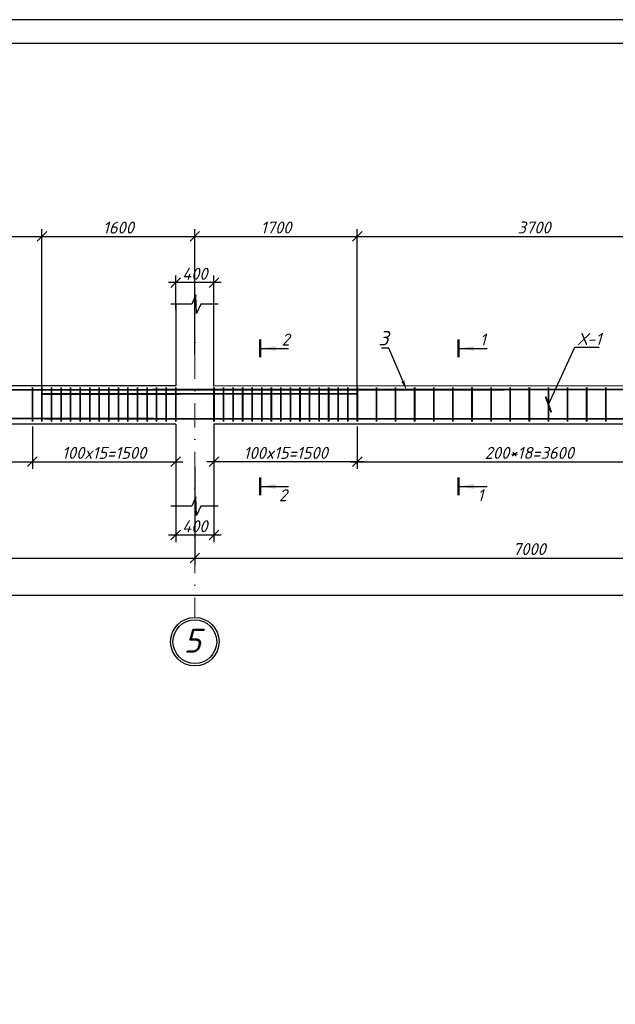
# Model space of a CAD drawing. Header units: millimetres. Extents: x -33345 to 4712671, y -3392 to 121473.
# Tile 521 of 656: x 2612549 to 2625015, y 65899 to 86501. Entities that reach past the tile are written whole.
import ezdxf
from ezdxf import colors
from ezdxf.entities.mleader import LeaderData, LeaderLine
from ezdxf.math import Vec2, Vec3

# ---------------------------------------------------------------- set-up
doc = ezdxf.new("R2010")
doc.units = ezdxf.units.MM
doc.linetypes.add('DASHDOTX2', pattern=[50.8, 25.4, -12.7, 0, -12.7])
doc.layers.add('0.25', color=7, linetype='Continuous', lineweight=25)
doc.layers.add('АСО-Текст', color=7, linetype='Continuous', lineweight=20)
doc.layers.add('Лист', color=7, linetype='Continuous')
doc.styles.add('_text', font='isocpeui.ttf')
doc.styles.add('GOST 2.304', font='isocpeui.ttf')
doc.styles.add('RUSS', font='RUSS.shx', dxfattribs={"width": 0.8, "oblique": 15, "height": 250})
doc.styles.add('Тохир', font='isocpeui.ttf', dxfattribs={"oblique": 2, "height": 250})
doc.dimstyles.new('Islom 94', dxfattribs={"dimtxt": 250, "dimasz": 200, "dimexe": 150, "dimexo": 100, "dimgap": 60, "dimtad": 1, "dimdec": 0, "dimtxsty": '_text', "dimblk": 'OBLIQUE', "dimcen": 0, "dimdle": 150, "dimadec": 0, "dimazin": 0, "dimtfac": 1, "dimtdec": 0, "dimtmove": 0, "dimatfit": 3, "dimfxl": 1, "dimarcsym": 0})

# ---------------------------------------------------------------- blocks, each defined once
blk = doc.blocks.new('*U327')
at = {"layer": '0.25', "color": 5, "linetype": 'Continuous', "lineweight": 25, "ltscale": 100}
blk.add_lwpolyline([(-125914, 0), (0, 0), (0, 42000), (-125914, 42000), (-125914, 0)], dxfattribs=at)
at = {"layer": '0.25', "color": 7, "linetype": 'Continuous', "lineweight": 30, "ltscale": 100}
blk.add_lwpolyline([(-123914, 500), (-500, 500), (-500, 41500), (-123914, 41500), (-123914, 500)], dxfattribs=at)
blk = doc.blocks.new('_Oblique')
at = {"color": 0, "linetype": 'ByBlock', "lineweight": -2}
blk.add_line((-0.5, -0.5), (0.5, 0.5), dxfattribs=at)
blk = doc.blocks.new('*D1416')
at = {"color": 0, "lineweight": -2, "ltscale": 10, "transparency": 16777216}
for p, q in [((2615815, 76322), (2615815, 75567)), ((2616615, 76322), (2616615, 75567)), ((2616765, 75717), (2615665, 75717))]:
    blk.add_line(p, q, dxfattribs=at)
at = {"layer": 'Defpoints', "color": 0, "ltscale": 10, "transparency": 16777216}
for p in [(2615815, 76422), (2616615, 76422), (2615815, 75717)]:
    blk.add_point(p, dxfattribs=at)
at = {"color": 0, "lineweight": -2, "ltscale": 10, "transparency": 16777216, "xscale": 200, "yscale": 200, "zscale": 200, "rotation": 180}
blk.add_blockref('_Oblique', (2615815, 75717), dxfattribs=at)
at = {"color": 0, "lineweight": -2, "ltscale": 10, "transparency": 16777216, "xscale": 200, "yscale": 200, "zscale": 200}
blk.add_blockref('_Oblique', (2616615, 75717), dxfattribs=at)
at = {"color": 0, "ltscale": 10, "transparency": 16777216, "insert": (2616215, 75902), "char_height": 250, "attachment_point": 5, "style": '_text'}
blk.add_mtext('400', dxfattribs=at)
blk = doc.blocks.new('*D1417')
at = {"color": 0, "lineweight": -2, "ltscale": 10, "transparency": 16777216}
for p, q in [((2616765, 81000), (2615665, 81000)), ((2615815, 80439), (2615815, 81150)), ((2616615, 80439), (2616615, 81150))]:
    blk.add_line(p, q, dxfattribs=at)
at = {"layer": 'Defpoints', "color": 0, "ltscale": 10, "transparency": 16777216}
for p in [(2615815, 81000), (2615815, 80339), (2616615, 80339)]:
    blk.add_point(p, dxfattribs=at)
at = {"color": 0, "lineweight": -2, "ltscale": 10, "transparency": 16777216, "xscale": 200, "yscale": 200, "zscale": 200, "rotation": 180}
blk.add_blockref('_Oblique', (2615815, 81000), dxfattribs=at)
at = {"color": 0, "lineweight": -2, "ltscale": 10, "transparency": 16777216, "xscale": 200, "yscale": 200, "zscale": 200}
blk.add_blockref('_Oblique', (2616615, 81000), dxfattribs=at)
at = {"color": 0, "ltscale": 10, "transparency": 16777216, "insert": (2616215, 81185), "char_height": 250, "attachment_point": 5, "style": '_text'}
blk.add_mtext('400', dxfattribs=at)
blk = doc.blocks.new('*D2873')
at = {"color": 0, "lineweight": -2, "ltscale": 10, "transparency": 16777216}
for p, q in [((2604215, 77152), (2604215, 75087)), ((2616215, 77152), (2616215, 75087)), ((2604065, 75237), (2616365, 75237))]:
    blk.add_line(p, q, dxfattribs=at)
at = {"layer": 'Defpoints', "color": 0, "ltscale": 10, "transparency": 16777216}
for p in [(2604215, 77252, 1359241), (2616215, 77252, 1359241), (2616215, 75237)]:
    blk.add_point(p, dxfattribs=at)
at = {"color": 0, "lineweight": -2, "ltscale": 10, "transparency": 16777216, "xscale": 200, "yscale": 200, "zscale": 200, "rotation": 180}
blk.add_blockref('_Oblique', (2604215, 75237), dxfattribs=at)
at = {"color": 0, "lineweight": -2, "ltscale": 10, "transparency": 16777216, "xscale": 200, "yscale": 200, "zscale": 200}
blk.add_blockref('_Oblique', (2616215, 75237), dxfattribs=at)
at = {"color": 0, "ltscale": 10, "transparency": 16777216, "insert": (2610215, 75422), "char_height": 250, "attachment_point": 5, "style": '_text'}
blk.add_mtext('6000', dxfattribs=at)
blk = doc.blocks.new('*D2874')
at = {"color": 0, "lineweight": -2, "ltscale": 10, "transparency": 16777216}
for p, q in [((2616215, 77152), (2616215, 75087)), ((2630215, 76940), (2630215, 75087)), ((2616065, 75237), (2630365, 75237))]:
    blk.add_line(p, q, dxfattribs=at)
at = {"layer": 'Defpoints', "color": 0, "ltscale": 10, "transparency": 16777216}
for p in [(2616215, 77252, 1359241), (2630215, 77040, 1359241), (2630215, 75237)]:
    blk.add_point(p, dxfattribs=at)
at = {"color": 0, "lineweight": -2, "ltscale": 10, "transparency": 16777216, "xscale": 200, "yscale": 200, "zscale": 200, "rotation": 180}
blk.add_blockref('_Oblique', (2616215, 75237), dxfattribs=at)
at = {"color": 0, "lineweight": -2, "ltscale": 10, "transparency": 16777216, "xscale": 200, "yscale": 200, "zscale": 200}
blk.add_blockref('_Oblique', (2630215, 75237), dxfattribs=at)
at = {"color": 0, "ltscale": 10, "transparency": 16777216, "insert": (2623215, 75424), "char_height": 250, "attachment_point": 5, "style": '_text'}
blk.add_mtext('7000', dxfattribs=at)
blk = doc.blocks.new('*D2880')
at = {"color": 0, "lineweight": -2, "ltscale": 10, "transparency": 16777216}
for p, q in [((2568215, 77052), (2568215, 74302)), ((2687015, 77052), (2687015, 74302)), ((2687165, 74452), (2568065, 74452))]:
    blk.add_line(p, q, dxfattribs=at)
at = {"layer": 'Defpoints', "color": 0, "ltscale": 10, "transparency": 16777216}
for p in [(2568215, 77152, 1359241), (2687015, 77152), (2568215, 74452)]:
    blk.add_point(p, dxfattribs=at)
at = {"color": 0, "lineweight": -2, "ltscale": 10, "transparency": 16777216, "xscale": 200, "yscale": 200, "zscale": 200, "rotation": 180}
blk.add_blockref('_Oblique', (2568215, 74452), dxfattribs=at)
at = {"color": 0, "lineweight": -2, "ltscale": 10, "transparency": 16777216, "xscale": 200, "yscale": 200, "zscale": 200}
blk.add_blockref('_Oblique', (2687015, 74452), dxfattribs=at)
at = {"color": 0, "ltscale": 10, "transparency": 16777216, "insert": (2627615, 74637), "char_height": 250, "attachment_point": 5, "style": '_text'}
blk.add_mtext('59400', dxfattribs=at)
blk = doc.blocks.new('*D1430')
at = {"color": 0, "lineweight": -2, "ltscale": 10, "transparency": 16777216}
for p, q in [((2612815, 77991), (2612815, 77102)), ((2615815, 77759), (2615815, 77102)), ((2612665, 77252), (2615965, 77252))]:
    blk.add_line(p, q, dxfattribs=at)
at = {"layer": 'Defpoints', "color": 0, "ltscale": 10, "transparency": 16777216}
for p in [(2612815, 78091), (2615815, 77859), (2615815, 77252)]:
    blk.add_point(p, dxfattribs=at)
at = {"color": 0, "lineweight": -2, "ltscale": 10, "transparency": 16777216, "xscale": 200, "yscale": 200, "zscale": 200, "rotation": 180}
blk.add_blockref('_Oblique', (2612815, 77252), dxfattribs=at)
at = {"color": 0, "lineweight": -2, "ltscale": 10, "transparency": 16777216, "xscale": 200, "yscale": 200, "zscale": 200}
blk.add_blockref('_Oblique', (2615815, 77252), dxfattribs=at)
at = {"color": 0, "ltscale": 10, "transparency": 16777216, "insert": (2614315, 77437), "char_height": 250, "attachment_point": 5, "style": '_text'}
blk.add_mtext('100x15=1500', dxfattribs=at)
blk = doc.blocks.new('*D1431')
at = {"color": 0, "lineweight": -2, "ltscale": 10, "transparency": 16777216}
for p, q in [((2607615, 77877), (2607615, 77102)), ((2612815, 77877), (2612815, 77102)), ((2607465, 77252), (2612965, 77252))]:
    blk.add_line(p, q, dxfattribs=at)
at = {"layer": 'Defpoints', "color": 0, "ltscale": 10, "transparency": 16777216}
for p in [(2607615, 77977, 1359241), (2612815, 77977, 1359241), (2612815, 77252)]:
    blk.add_point(p, dxfattribs=at)
at = {"color": 0, "lineweight": -2, "ltscale": 10, "transparency": 16777216, "xscale": 200, "yscale": 200, "zscale": 200, "rotation": 180}
blk.add_blockref('_Oblique', (2607615, 77252), dxfattribs=at)
at = {"color": 0, "lineweight": -2, "ltscale": 10, "transparency": 16777216, "xscale": 200, "yscale": 200, "zscale": 200}
blk.add_blockref('_Oblique', (2612815, 77252), dxfattribs=at)
at = {"color": 0, "ltscale": 10, "transparency": 16777216, "insert": (2610215, 77437), "char_height": 250, "attachment_point": 5, "style": '_text'}
blk.add_mtext('200*13=2600', dxfattribs=at)
blk = doc.blocks.new('*D1486')
at = {"color": 0, "lineweight": -2, "ltscale": 10, "transparency": 16777216}
for p, q in [((2619615, 77991), (2619615, 77102)), ((2616615, 77759), (2616615, 77102)), ((2619765, 77252), (2616465, 77252))]:
    blk.add_line(p, q, dxfattribs=at)
at = {"layer": 'Defpoints', "color": 0, "ltscale": 10, "transparency": 16777216}
for p in [(2619615, 78091), (2616615, 77859), (2616615, 77252)]:
    blk.add_point(p, dxfattribs=at)
at = {"color": 0, "lineweight": -2, "ltscale": 10, "transparency": 16777216, "xscale": 200, "yscale": 200, "zscale": 200, "rotation": 180}
blk.add_blockref('_Oblique', (2616615, 77252), dxfattribs=at)
at = {"color": 0, "lineweight": -2, "ltscale": 10, "transparency": 16777216, "xscale": 200, "yscale": 200, "zscale": 200}
blk.add_blockref('_Oblique', (2619615, 77252), dxfattribs=at)
at = {"color": 0, "ltscale": 10, "transparency": 16777216, "insert": (2618115, 77437), "char_height": 250, "attachment_point": 5, "style": '_text'}
blk.add_mtext('100x15=1500', dxfattribs=at)
blk = doc.blocks.new('*D1488')
at = {"color": 0, "lineweight": -2, "ltscale": 10, "transparency": 16777216}
for p, q in [((2619615, 77810), (2619615, 77102)), ((2626815, 77810), (2626815, 77102)), ((2619465, 77252), (2626965, 77252))]:
    blk.add_line(p, q, dxfattribs=at)
at = {"layer": 'Defpoints', "color": 0, "ltscale": 10, "transparency": 16777216}
for p in [(2619615, 77910, 1359241), (2626815, 77910, 1359241), (2626815, 77252)]:
    blk.add_point(p, dxfattribs=at)
at = {"color": 0, "lineweight": -2, "ltscale": 10, "transparency": 16777216, "xscale": 200, "yscale": 200, "zscale": 200, "rotation": 180}
blk.add_blockref('_Oblique', (2619615, 77252), dxfattribs=at)
at = {"color": 0, "lineweight": -2, "ltscale": 10, "transparency": 16777216, "xscale": 200, "yscale": 200, "zscale": 200}
blk.add_blockref('_Oblique', (2626815, 77252), dxfattribs=at)
at = {"color": 0, "ltscale": 10, "transparency": 16777216, "insert": (2623215, 77437), "char_height": 250, "attachment_point": 5, "style": '_text'}
blk.add_mtext('200*18=3600', dxfattribs=at)
blk = doc.blocks.new('*D2891')
at = {"color": 0, "lineweight": -2, "transparency": 16777216}
for p, q in [((2607615, 78865), (2607615, 82116)), ((2613015, 78769), (2613015, 82116)), ((2607465, 81966), (2613165, 81966))]:
    blk.add_line(p, q, dxfattribs=at)
at = {"layer": 'Defpoints', "color": 0, "transparency": 16777216}
for p in [(2613015, 81966), (2607615, 78765, 1359241), (2613015, 78669, 1359241)]:
    blk.add_point(p, dxfattribs=at)
at = {"color": 0, "lineweight": -2, "transparency": 16777216, "xscale": 200, "yscale": 200, "zscale": 200, "rotation": 180}
blk.add_blockref('_Oblique', (2607615, 81966), dxfattribs=at)
at = {"color": 0, "lineweight": -2, "transparency": 16777216, "xscale": 200, "yscale": 200, "zscale": 200}
blk.add_blockref('_Oblique', (2613015, 81966), dxfattribs=at)
at = {"color": 0, "lineweight": 0, "transparency": 16777216, "insert": (2610315, 82153), "char_height": 250, "attachment_point": 5, "style": '_text'}
blk.add_mtext('2700', dxfattribs=at)
blk = doc.blocks.new('*D2892')
at = {"color": 0, "lineweight": -2, "transparency": 16777216}
for p, q in [((2613015, 78769), (2613015, 82116)), ((2616215, 79497), (2616215, 82116)), ((2612865, 81966), (2616365, 81966))]:
    blk.add_line(p, q, dxfattribs=at)
at = {"layer": 'Defpoints', "color": 0, "transparency": 16777216}
for p in [(2616215, 81966), (2616215, 79397, 1359241), (2613015, 78669, 1359241)]:
    blk.add_point(p, dxfattribs=at)
at = {"color": 0, "lineweight": -2, "transparency": 16777216, "xscale": 200, "yscale": 200, "zscale": 200, "rotation": 180}
blk.add_blockref('_Oblique', (2613015, 81966), dxfattribs=at)
at = {"color": 0, "lineweight": -2, "transparency": 16777216, "xscale": 200, "yscale": 200, "zscale": 200}
blk.add_blockref('_Oblique', (2616215, 81966), dxfattribs=at)
at = {"color": 0, "lineweight": 0, "transparency": 16777216, "insert": (2614615, 82151), "char_height": 250, "attachment_point": 5, "style": '_text'}
blk.add_mtext('1600', dxfattribs=at)
blk = doc.blocks.new('*D2893')
at = {"color": 0, "lineweight": -2, "transparency": 16777216}
for p, q in [((2616215, 79497), (2616215, 82116)), ((2619615, 78773), (2619615, 82116)), ((2616065, 81966), (2619765, 81966))]:
    blk.add_line(p, q, dxfattribs=at)
at = {"layer": 'Defpoints', "color": 0, "transparency": 16777216}
for p in [(2619615, 81966), (2616215, 79397, 1359241), (2619615, 78673, 1359241)]:
    blk.add_point(p, dxfattribs=at)
at = {"color": 0, "lineweight": -2, "transparency": 16777216, "xscale": 200, "yscale": 200, "zscale": 200, "rotation": 180}
blk.add_blockref('_Oblique', (2616215, 81966), dxfattribs=at)
at = {"color": 0, "lineweight": -2, "transparency": 16777216, "xscale": 200, "yscale": 200, "zscale": 200}
blk.add_blockref('_Oblique', (2619615, 81966), dxfattribs=at)
at = {"color": 0, "lineweight": 0, "transparency": 16777216, "insert": (2617915, 82153), "char_height": 250, "attachment_point": 5, "style": '_text'}
blk.add_mtext('1700', dxfattribs=at)
blk = doc.blocks.new('*D2894')
at = {"color": 0, "lineweight": -2, "transparency": 16777216}
for p, q in [((2619615, 78773), (2619615, 82116)), ((2627015, 78769), (2627015, 82116)), ((2619465, 81966), (2627165, 81966))]:
    blk.add_line(p, q, dxfattribs=at)
at = {"layer": 'Defpoints', "color": 0, "transparency": 16777216}
for p in [(2627015, 81966), (2619615, 78673, 1359241), (2627015, 78669, 1359241)]:
    blk.add_point(p, dxfattribs=at)
at = {"color": 0, "lineweight": -2, "transparency": 16777216, "xscale": 200, "yscale": 200, "zscale": 200, "rotation": 180}
blk.add_blockref('_Oblique', (2619615, 81966), dxfattribs=at)
at = {"color": 0, "lineweight": -2, "transparency": 16777216, "xscale": 200, "yscale": 200, "zscale": 200}
blk.add_blockref('_Oblique', (2627015, 81966), dxfattribs=at)
at = {"color": 0, "lineweight": 0, "transparency": 16777216, "insert": (2623315, 82153), "char_height": 250, "attachment_point": 5, "style": '_text'}
blk.add_mtext('3700', dxfattribs=at)
blk = doc.blocks.new('_ArchTick')
at = {"color": 0, "linetype": 'ByBlock', "const_width": 0.15}
blk.add_lwpolyline([(-0.5, -0.5), (0.5, 0.5)], dxfattribs=at)
blk = doc.blocks.new('asdfsad')
at = {"layer": 'АСО-Текст', "char_height": 300, "width": 4488.273, "attachment_point": 1, "style": 'RUSS'}
for insert in [(1262235.5, -413358.2), (1255930.4, -416387.8)]:
    blk.add_mtext('\\pi1133.11364;Продольная\\P\\pi1308.11364;арматура \\P\\pi1474.93182;колонны', dxfattribs=dict(at, insert=insert))

msp = doc.modelspace()

# ---------------------------------------------------------------- linework, layer by layer
at = {"color": 177, "ltscale": 10, "true_color": 0x293189}
for p, q in [((2615814.996, 80553.939), (2615814.996, 78841.039)), ((2615814.996, 80550.332), (2615814.996, 78841.039)), ((2615814.996, 78041.039), (2615814.996, 76324.533))]:
    msp.add_line(p, q, dxfattribs=at)
at = {"color": 1, "linetype": 'DASHDOTX2', "lineweight": 5, "ltscale": 20}
msp.add_line((2616215.152, 80510.221), (2616215.152, 73993.17), dxfattribs=at)
at = {"color": 177, "lineweight": 25, "ltscale": 10, "true_color": 0x293189}
for p, q in [((2616614.996, 78834.955), (2616614.996, 80550.332)), ((2615814.996, 78841.039), (2604614.996, 78834.955)), ((2629814.996, 78841.039), (2616614.996, 78834.955)), ((2615814.996, 78041.039), (2604614.996, 78038.644)), ((2629814.996, 78041.039), (2616614.996, 78038.644)), ((2616614.996, 78038.644), (2616614.996, 76324.533))]:
    msp.add_line(p, q, dxfattribs=at)
at = {"color": 116, "true_color": 0x136734}
for p, q in [((2617606.849, 79622.392), (2618178.557, 79622.393)), ((2621758.46, 79622.392), (2622330.168, 79622.393)), ((2617606.849, 76735.179), (2618178.557, 76735.18)), ((2621758.46, 76735.179), (2622330.168, 76735.18))]:
    msp.add_line(p, q, dxfattribs=at)
at = {"color": 7}
for points in [[(2616700.999, 80550.332), (2616343.594, 80550.332), (2616252.343, 80356.153), (2616243.559, 80549.22), (2616235.828, 80740.959), (2616154.065, 80550.332), (2615715.751, 80550.332)], [(2616700.999, 76324.533), (2616343.594, 76324.533), (2616252.343, 76130.353), (2616243.559, 76323.42), (2616235.828, 76515.16), (2616154.065, 76324.533), (2615715.751, 76324.533)]]:
    msp.add_lwpolyline(points, dxfattribs=at)
at = {"color": 116, "linetype": 'Continuous', "lineweight": 50, "ltscale": 100, "true_color": 0x136734}
for points in [[(2617581.849, 79437.668), (2617581.849, 79807.116)], [(2621733.46, 79437.668), (2621733.46, 79807.116)], [(2617581.849, 76550.455), (2617581.849, 76919.903)], [(2621733.46, 76550.455), (2621733.46, 76919.903)]]:
    msp.add_lwpolyline(points, dxfattribs=at)
at = {"ltscale": 100, "const_width": 36.895, "elevation": -1359241.496}
msp.add_lwpolyline([(2627516.372, 78695.24), (2625515.6, 78693.741), (2625515.6, 78693.741), (2625515.6, 78693.741), (2625515.6, 78693.741, -0.177499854), (2625476.819, 78707.94), (2625430.567, 78747.081, 0.177499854), (2625391.786, 78761.281), (2619700.818, 78760.683), (2607510.463, 78755.928)], format="xyb", dxfattribs=at)
at = {"color": 32, "ltscale": 100, "true_color": 0xcd6928, "const_width": 36.895}
for points in [[(2612814.996, 78810.129), (2612814.996, 78091.476)], [(2613014.996, 78810.129), (2613014.996, 78091.476)], [(2613214.996, 78810.129), (2613214.996, 78091.476)], [(2613414.996, 78810.129), (2613414.996, 78091.476)], [(2613414.996, 78810.129), (2613414.996, 78091.476)], [(2613614.996, 78810.129), (2613614.996, 78091.476)], [(2613814.996, 78810.129), (2613814.996, 78091.476)], [(2614014.996, 78810.129), (2614014.996, 78091.476)], [(2614214.996, 78810.129), (2614214.996, 78091.476)], [(2614414.996, 78810.129), (2614414.996, 78091.476)], [(2614614.996, 78810.129), (2614614.996, 78091.476)], [(2614814.996, 78810.129), (2614814.996, 78091.476)], [(2615014.996, 78810.129), (2615014.996, 78091.476)], [(2615214.996, 78810.129), (2615214.996, 78091.476)], [(2615414.996, 78810.129), (2615414.996, 78091.476)], [(2615614.996, 78810.129), (2615614.996, 78091.476)], [(2615814.996, 78810.129), (2615814.996, 78091.476)], [(2616615.307, 78810.129), (2616615.307, 78091.476)], [(2616815.307, 78810.129), (2616815.307, 78091.476)], [(2617015.307, 78810.129), (2617015.307, 78091.476)], [(2617215.307, 78810.129), (2617215.307, 78091.476)], [(2617415.307, 78810.129), (2617415.307, 78091.476)], [(2617615.307, 78810.129), (2617615.307, 78091.476)], [(2617815.307, 78810.129), (2617815.307, 78091.476)], [(2618015.307, 78810.129), (2618015.307, 78091.476)], [(2618215.307, 78810.129), (2618215.307, 78091.476)], [(2618415.307, 78810.129), (2618415.307, 78091.476)], [(2618615.307, 78810.129), (2618615.307, 78091.476)], [(2618815.307, 78810.129), (2618815.307, 78091.476)], [(2619015.307, 78810.129), (2619015.307, 78091.476)], [(2619015.307, 78810.129), (2619015.307, 78091.476)], [(2619215.307, 78810.129), (2619215.307, 78091.476)], [(2619415.307, 78810.129), (2619415.307, 78091.476)], [(2619615.307, 78810.129), (2619615.307, 78091.476)], [(2620015.307, 78810.129), (2620015.307, 78091.476)], [(2620415.307, 78810.129), (2620415.307, 78091.476)], [(2620815.307, 78810.129), (2620815.307, 78091.476)], [(2621215.307, 78810.129), (2621215.307, 78091.476)], [(2621615.307, 78810.129), (2621615.307, 78091.476)], [(2622015.307, 78810.129), (2622015.307, 78091.476)], [(2622415.307, 78810.129), (2622415.307, 78091.476)], [(2622815.307, 78810.129), (2622815.307, 78091.476)], [(2623215.307, 78810.129), (2623215.307, 78091.476)], [(2623615.307, 78810.129), (2623615.307, 78091.476)], [(2624015.307, 78810.129), (2624015.307, 78091.476)], [(2624415.307, 78810.129), (2624415.307, 78091.476)], [(2624815.307, 78810.129), (2624815.307, 78091.476)]]:
    msp.add_lwpolyline(points, dxfattribs=at)
at = {"color": 5, "ltscale": 100, "const_width": 36.895, "elevation": 0}
msp.add_lwpolyline([(2613014.996, 78668.616), (2619614.996, 78672.533)], dxfattribs=at)
at = {"ltscale": 100, "const_width": 36.895}
msp.add_lwpolyline([(2634664.524, 78215.906), (2632663.752, 78218.124), (2632663.752, 78218.124), (2632663.752, 78218.124), (2632663.752, 78218.124, 0.177499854), (2632624.966, 78203.938), (2632578.701, 78164.814, -0.177499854), (2632539.915, 78150.629), (2616387.193, 78151.277), (2605465.078, 78160.896)], format="xyb", dxfattribs=at)
at = {"color": 18, "ltscale": 15, "true_color": 0x000000}
msp.add_circle((2616215.152, 73485.656), 507.514, dxfattribs=at)
at = {"color": 1, "lineweight": 30, "ltscale": 15}
msp.add_circle((2616215.152, 73485.656), 457.514, dxfattribs=at)
at = {"color": 116, "true_color": 0x136734}
for points in [[(2617606.849, 79622.392), (2617907.299, 79672.671), (2617907.299, 79572.115)], [(2621758.46, 79622.392), (2622058.91, 79672.671), (2622058.91, 79572.115)], [(2617606.849, 76735.179), (2617907.299, 76785.458), (2617907.299, 76684.902)], [(2621758.46, 76735.179), (2622058.91, 76785.458), (2622058.91, 76684.902)]]:
    msp.add_solid(points, dxfattribs=at)

# ---------------------------------------------------------------- block references
at = {"lineweight": 25, "xscale": 0.9162906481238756, "yscale": 0.9162906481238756, "zscale": 0.9162906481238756}
for p in [(1061190.092, 458811.149, 1359241.5), (1103190.092, 458811.149, 1359241.5), (1145190.092, 458811.149, 1359241.5)]:
    msp.add_blockref('asdfsad', p, dxfattribs=at)
at = {"layer": 'Лист', "ltscale": 100, "transparency": 33554687}
msp.add_blockref('*U327', (2690204.686, 44501.326, 1359241.5), dxfattribs=at)

# ---------------------------------------------------------------- texts
at = {"color": 116, "true_color": 0x136734, "style": '_text'}
for s, p in [('2', (2617975.902, 76426.34)), ('1', (2622127.513, 76426.34))]:
    msp.add_text(s, height=250, dxfattribs=at).set_placement(p)
at = {"color": 116, "true_color": 0x136734, "char_height": 250, "width": 186.33523, "attachment_point": 1, "style": '_text'}
for s, insert in [('2', (2618029.323, 79933.296)), ('1', (2622180.934, 79933.296))]:
    msp.add_mtext(s, dxfattribs=dict(at, insert=insert))
at = {"insert": (2616344.825, 73257.669, 473082.499), "char_height": 500, "width": 333.15362, "attachment_point": 9, "style": 'GOST 2.304'}
msp.add_mtext('5', dxfattribs=at)

# ---------------------------------------------------------------- dimensions: what is measured, and where the dimension line sits
at = {"color": 154, "lineweight": 0}
for base, p1, p2, picture, middle in [((2613014.996, 81965.919, -1359241.496), (2607614.996, 78764.702), (2613014.996, 78668.616), '*D2891', (2610314.996, 82152.529, -1359241.496)), ((2616215.152, 81965.919, -1359241.496), (2613014.996, 78668.616), (2616215.152, 79396.577), '*D2892', (2614615.074, 82150.919, -1359241.496)), ((2619614.996, 81965.919, -1359241.496), (2616215.152, 79396.577), (2619614.996, 78672.533), '*D2893', (2617915.074, 82152.529, -1359241.496)), ((2627014.996, 81965.919, -1359241.496), (2619614.996, 78672.533), (2627014.996, 78668.616), '*D2894', (2623314.996, 82152.529, -1359241.496))]:
    dim = msp.add_linear_dim(base=base, p1=p1, p2=p2, dimstyle='Islom 94', override={"dimlfac": 0.5, "dimtmove": 1}, dxfattribs=at)
    dim.commit()
    dim.dimension.update_dxf_attribs({"geometry": picture, "text_midpoint": middle})
at = {"color": 177, "ltscale": 10, "true_color": 0x293189}
for base, p1, p2, text, picture, middle in [((2615814.996, 80999.817), (2616614.996, 80338.989), (2615814.996, 80338.989), '400', '*D1417', (2616214.996, 81184.817)), ((2616615.307, 77251.951), (2619615.307, 78091.476), (2616615.307, 77859.271), '100x15=<>', '*D1486', (2618115.307, 77436.951)), ((2612814.996, 77251.951, -1359241.496), (2607614.996, 77977.376), (2612814.996, 77977.376), '200*13=<>', '*D1431', (2610214.996, 77436.951, -1359241.496)), ((2626814.686, 77251.951, -1359241.496), (2619615.307, 77910.457), (2626814.686, 77910.457), '200*18=<>', '*D1488', (2623214.996, 77436.951, -1359241.496)), ((2615814.996, 75717.454), (2616614.996, 76421.806), (2615814.996, 76421.806), '400', '*D1416', (2616214.996, 75902.454))]:
    dim = msp.add_linear_dim(base=base, p1=p1, p2=p2, text=text, dimstyle='Islom 94', override={"dimlfac": 0.5}, dxfattribs=at)
    dim.commit()
    dim.dimension.update_dxf_attribs({"geometry": picture, "text_midpoint": middle})
dim = msp.add_linear_dim(base=(2615814.996, 77251.951), p1=(2612814.996, 78091.476), p2=(2615814.996, 77859.271), angle=180, text='100x15=<>', dimstyle='Islom 94', override={"dimlfac": 0.5}, dxfattribs=at)
dim.commit()
dim.dimension.update_dxf_attribs({"geometry": '*D1430', "text_midpoint": (2614314.996, 77436.951)})
for base, p1, p2, picture, middle in [((2568215.152, 74452.396, -1359241.496), (2687015.152, 77151.696, -1359241.496), (2568215.152, 77151.696), '*D2880', (2627615.152, 74637.396, -1359241.496)), ((2616215.152, 75236.924, -1359241.496), (2604215.152, 77251.696), (2616215.152, 77251.696), '*D2873', (2610215.152, 75421.924, -1359241.496)), ((2630215.152, 75236.924, -1359241.496), (2616215.152, 77251.696), (2630215.152, 77039.932), '*D2874', (2623215.152, 75423.534, -1359241.496))]:
    dim = msp.add_linear_dim(base=base, p1=p1, p2=p2, dimstyle='Islom 94', override={"dimlfac": 0.5}, dxfattribs=at)
    dim.commit()
    dim.dimension.update_dxf_attribs({"geometry": picture, "text_midpoint": middle})

# ---------------------------------------------------------------- leaders
at = {"color": 226, "lineweight": 25, "true_color": 0x691c66}
ml = msp.add_multileader_mtext('Standard', dxfattribs=at)
ml.set_content('3', color=(105, 28, 102), style='Тохир')
ml.set_leader_properties()
ml.build(insert=Vec2(0, 0))
ml.multileader.update_dxf_attribs({"text_left_attachment_type": 6, "text_right_attachment_type": 6, "dogleg_length": 0.36, "arrow_head_size": 200})
ctx = ml.context
ctx.base_point, ctx.char_height, ctx.arrow_head_size, ctx.plane_origin = Vec3(2620047.218, 79626.259, -1359241.496), 300, 200, Vec3(2598210.073, 75733.016, -1359241.496)
ctx.left_attachment, ctx.right_attachment, ctx.text_align_type = 6, 6, 1
notes = []
notes.append((ctx, [(0, (1, 1, 0), (2620274.781, 79626.259, -1359241.496), (-1, 0), 0.36, [(0, [(2620644.868, 78757.429, -1359241.496)], 0, [])])]))
ctx.mtext.insert, ctx.mtext.width, ctx.mtext.alignment, ctx.mtext.flow_direction = Vec3(2620160.82, 79986.259, -1359241.496), 148.95385, 2, 5
at = {"lineweight": 25}
ml = msp.add_multileader_mtext('Standard', dxfattribs=at)
ml.set_content('Х-1', color=256, style='Тохир')
ml.set_leader_properties()
ml.set_arrow_properties(name='ARCHTICK')
ml.build(insert=Vec2(0, 0))
ml.multileader.update_dxf_attribs({"text_left_attachment_type": 6, "text_right_attachment_type": 6, "dogleg_length": 0.36, "arrow_head_size": 250})
ctx = ml.context
ctx.base_point, ctx.char_height, ctx.arrow_head_size, ctx.plane_origin = Vec3(2624170.481, 79645.892), 250, 250, Vec3(2604812.008, 75472.118)
ctx.left_attachment, ctx.right_attachment, ctx.text_align_type = 6, 6, 1
notes.append((ctx, [(1, (1, 1, 0), (2624170.121, 79645.892), (1, 0), 0.36, [(0, [(2623615.307, 78450.802)], 0, [])])]))
ctx.mtext.insert, ctx.mtext.alignment, ctx.mtext.flow_direction = Vec3(2624475.53, 79945.892), 2, 5
for ctx, leaders in notes:
    for number, flags, end, landing, length, lines in leaders:
        leader = LeaderData()
        leader.index, (leader.has_last_leader_line, leader.has_dogleg_vector, leader.attachment_direction) = number, flags
        leader.last_leader_point, leader.dogleg_vector, leader.dogleg_length = Vec3(end), Vec3(landing), length
        for number, points, colour, breaks in lines:
            line = LeaderLine()
            line.index, line.vertices, line.color, line.breaks = number, Vec3.list(points), colors.encode_raw_color(colour), breaks
            leader.lines.append(line)
        ctx.leaders.append(leader)

doc.saveas('drawing.dxf')
